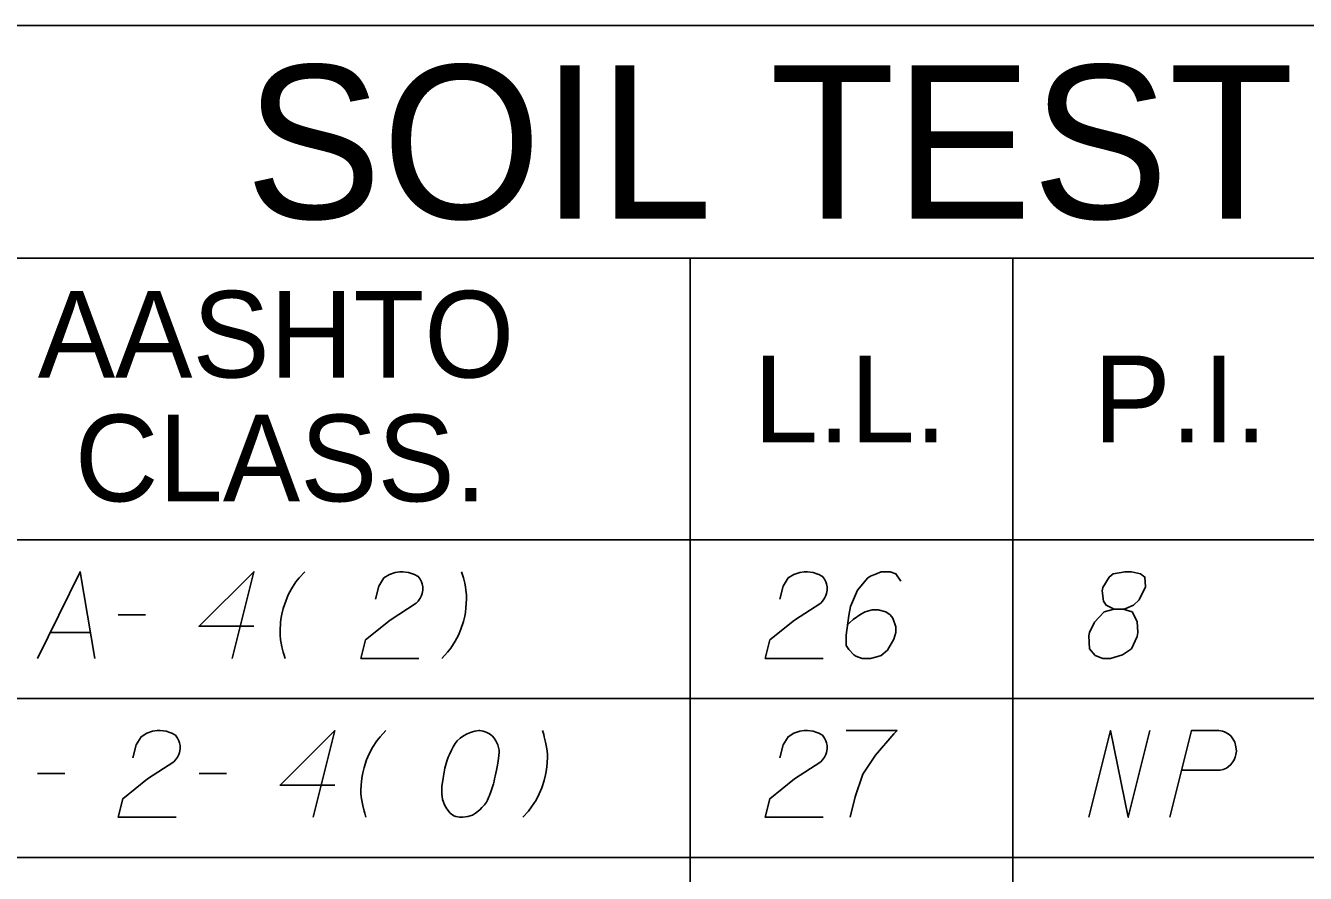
# Model space of a CAD drawing. Extents: x 2074207 to 2076812, y 516372 to 523312.
# Drawn here: x 2076453.5 to 2076524.4, y 519025 to 519071.9 of the extents above; entities that cross this region are included whole.
import ezdxf

# ---------------------------------------------------------------- set-up
doc = ezdxf.new("R2010")
doc.units = 0
for name, color, linetype in [('Prop DirtTable_ Soil Test Results - Outline (Major)', 7, 'Continuous'), ('Prop DirtTable_ Soil Test Results - Outline (Minor)', 7, 'Continuous'), ('Prop DirtTable_ Soil Test Results - Tx (Header - Large)', 7, 'Continuous'), ('Prop DirtTable_ Soil Test Results - Tx (Header - Small)', 7, 'Continuous'), ('Prop DirtTable_ Soil Test Results - Tx (Sample Data)', 7, 'Continuous')]:
    doc.layers.add(name, color=color, linetype=linetype)

msp = doc.modelspace()

# ---------------------------------------------------------------- linework, layer by layer
at = {"layer": 'Prop DirtTable_ Soil Test Results - Outline (Major)'}
for p, q in [((2076260.609, 519071.94), (2076811.903, 519071.94)), ((2076260.609, 519043.454), (2076811.903, 519043.454)), ((2076260.609, 519043.454), (2076811.903, 519043.454))]:
    msp.add_line(p, q, dxfattribs=at)
at = {"layer": 'Prop DirtTable_ Soil Test Results - Outline (Minor)'}
for p, q in [((2076260.609, 519059.054), (2076811.903, 519059.054)), ((2076490.31, 519059.054), (2076490.31, 519034.654)), ((2076508.192, 519059.054), (2076508.192, 519034.654)), ((2076260.609, 519034.654), (2076811.903, 519034.654)), ((2076260.609, 519034.654), (2076811.903, 519034.654)), ((2076490.31, 519034.654), (2076490.31, 519025.854)), ((2076508.192, 519034.654), (2076508.192, 519025.854)), ((2076260.609, 519025.854), (2076811.903, 519025.854)), ((2076260.609, 519025.854), (2076811.903, 519025.854)), ((2076490.31, 519025.854), (2076490.31, 519017.054)), ((2076508.192, 519025.854), (2076508.192, 519017.054))]:
    msp.add_line(p, q, dxfattribs=at)
at = {"layer": 'Prop DirtTable_ Soil Test Results - Tx (Sample Data)'}
for points in [[(2076454.156, 519036.884), (2076456.519, 519041.684), (2076457.33, 519036.884)], [(2076466.149, 519038.661), (2076463.116, 519038.661), (2076466.149, 519041.684), (2076464.95, 519036.884)], [(2076468.971, 519041.684), (2076468.654, 519041.344), (2076468.478, 519041.117), (2076468.231, 519040.739), (2076468.054, 519040.399), (2076467.913, 519040.059), (2076467.772, 519039.643), (2076467.701, 519039.341), (2076467.666, 519039.152), (2076467.631, 519038.887), (2076467.596, 519038.396), (2076467.596, 519038.169), (2076467.631, 519037.905), (2076467.666, 519037.716), (2076467.701, 519037.527), (2076467.772, 519037.224), (2076467.807, 519037.111), (2076467.878, 519036.884)], [(2076472.887, 519040.172), (2076473.063, 519040.89), (2076473.346, 519041.344), (2076473.663, 519041.533), (2076473.98, 519041.646), (2076474.227, 519041.684), (2076474.404, 519041.684), (2076474.721, 519041.646), (2076474.933, 519041.571), (2076475.039, 519041.533), (2076475.25, 519041.42), (2076475.356, 519041.268), (2076475.427, 519041.117), (2076475.462, 519041.004), (2076475.497, 519040.853), (2076475.497, 519040.664), (2076475.462, 519040.475), (2076475.427, 519040.361), (2076475.356, 519040.21), (2076475.25, 519040.059), (2076475.145, 519039.946), (2076473.698, 519039.001), (2076472.323, 519037.905), (2076472.076, 519036.884), (2076475.286, 519036.884)], [(2076476.556, 519036.884), (2076476.873, 519037.224), (2076477.049, 519037.451), (2076477.296, 519037.829), (2076477.473, 519038.169), (2076477.614, 519038.509), (2076477.755, 519038.925), (2076477.826, 519039.227), (2076477.861, 519039.416), (2076477.896, 519039.681), (2076477.931, 519040.172), (2076477.931, 519040.399), (2076477.896, 519040.664), (2076477.861, 519040.853), (2076477.826, 519041.042), (2076477.755, 519041.344), (2076477.72, 519041.457), (2076477.649, 519041.684)], [(2076495.287, 519040.172), (2076495.463, 519040.89), (2076495.746, 519041.344), (2076496.063, 519041.533), (2076496.38, 519041.646), (2076496.627, 519041.684), (2076496.804, 519041.684), (2076497.121, 519041.646), (2076497.333, 519041.571), (2076497.439, 519041.533), (2076497.65, 519041.42), (2076497.756, 519041.268), (2076497.827, 519041.117), (2076497.862, 519041.004), (2076497.897, 519040.853), (2076497.897, 519040.664), (2076497.862, 519040.475), (2076497.827, 519040.361), (2076497.756, 519040.21), (2076497.65, 519040.059), (2076497.545, 519039.946), (2076496.098, 519039.001), (2076494.723, 519037.905), (2076494.476, 519036.884), (2076497.686, 519036.884)], [(2076501.989, 519041.155), (2076501.707, 519041.571), (2076501.39, 519041.684), (2076500.896, 519041.684), (2076500.543, 519041.533), (2076500.331, 519041.457), (2076500.155, 519041.344), (2076499.591, 519040.664), (2076499.203, 519039.757), (2076499.097, 519039.265), (2076498.956, 519038.169), (2076498.956, 519037.602), (2076499.097, 519037.375), (2076499.379, 519037.073), (2076499.485, 519036.998), (2076499.838, 519036.884), (2076500.296, 519036.884), (2076500.649, 519036.96), (2076500.896, 519037.035), (2076501.249, 519037.338), (2076501.601, 519037.942), (2076501.707, 519038.32), (2076501.707, 519038.623), (2076501.531, 519039.114), (2076501.39, 519039.303), (2076501.143, 519039.454), (2076500.719, 519039.568), (2076500.402, 519039.568), (2076500.014, 519039.454), (2076499.767, 519039.341), (2076499.344, 519039.038), (2076499.132, 519038.849), (2076499.026, 519038.736)], [(2076513.807, 519039.605), (2076514.3, 519039.605), (2076514.442, 519039.643), (2076514.865, 519039.832), (2076515.182, 519040.135), (2076515.535, 519040.853), (2076515.5, 519041.382), (2076515.253, 519041.571), (2076514.759, 519041.684), (2076514.406, 519041.684), (2076513.736, 519041.571), (2076513.524, 519041.382), (2076513.172, 519040.815), (2076513.136, 519040.626), (2076513.207, 519040.059), (2076513.348, 519039.832), (2076513.807, 519039.605), (2076513.242, 519039.454), (2076512.713, 519038.887), (2076512.431, 519038.32), (2076512.396, 519038.131), (2076512.431, 519037.413), (2076512.748, 519037.035), (2076513.172, 519036.884), (2076513.595, 519036.884), (2076514.265, 519037.073), (2076514.759, 519037.413), (2076515.077, 519038.094), (2076515.112, 519038.32), (2076515.077, 519038.925), (2076514.794, 519039.454), (2076514.3, 519039.605)], [(2076458.636, 519039.303), (2076460.152, 519039.303)], [(2076454.861, 519038.32), (2076457.083, 519038.32)], [(2076459.447, 519031.372), (2076459.623, 519032.09), (2076459.906, 519032.544), (2076460.223, 519032.733), (2076460.54, 519032.846), (2076460.787, 519032.884), (2076460.964, 519032.884), (2076461.281, 519032.846), (2076461.493, 519032.771), (2076461.599, 519032.733), (2076461.81, 519032.62), (2076461.916, 519032.468), (2076461.987, 519032.317), (2076462.022, 519032.204), (2076462.057, 519032.053), (2076462.057, 519031.864), (2076462.022, 519031.675), (2076461.987, 519031.561), (2076461.916, 519031.41), (2076461.81, 519031.259), (2076461.705, 519031.146), (2076460.258, 519030.201), (2076458.883, 519029.105), (2076458.636, 519028.084), (2076461.846, 519028.084)], [(2076470.629, 519029.861), (2076467.596, 519029.861), (2076470.629, 519032.884), (2076469.43, 519028.084)], [(2076473.451, 519032.884), (2076473.134, 519032.544), (2076472.958, 519032.317), (2076472.711, 519031.939), (2076472.534, 519031.599), (2076472.393, 519031.259), (2076472.252, 519030.843), (2076472.181, 519030.541), (2076472.146, 519030.352), (2076472.111, 519030.087), (2076472.076, 519029.596), (2076472.076, 519029.369), (2076472.111, 519029.105), (2076472.146, 519028.916), (2076472.181, 519028.727), (2076472.252, 519028.424), (2076472.287, 519028.311), (2076472.358, 519028.084)], [(2076478.672, 519032.884), (2076478.602, 519032.884), (2076478.39, 519032.846), (2076478.249, 519032.809), (2076478.143, 519032.771), (2076477.967, 519032.695), (2076477.755, 519032.582), (2076477.579, 519032.468), (2076477.402, 519032.317), (2076477.296, 519032.166), (2076477.191, 519031.977), (2076477.085, 519031.788), (2076476.979, 519031.561), (2076476.908, 519031.41), (2076476.838, 519031.183), (2076476.732, 519030.805), (2076476.626, 519030.238), (2076476.556, 519029.785), (2076476.556, 519029.369), (2076476.591, 519029.067), (2076476.732, 519028.727), (2076476.838, 519028.538), (2076477.014, 519028.311), (2076477.226, 519028.16), (2076477.332, 519028.122), (2076477.543, 519028.084), (2076477.72, 519028.084), (2076478.002, 519028.122), (2076478.249, 519028.198), (2076478.425, 519028.311), (2076478.672, 519028.5), (2076478.778, 519028.613), (2076478.919, 519028.764), (2076479.025, 519028.916), (2076479.095, 519029.029), (2076479.166, 519029.218), (2076479.201, 519029.294), (2076479.272, 519029.483), (2076479.342, 519029.709), (2076479.413, 519029.936), (2076479.448, 519030.087), (2076479.483, 519030.201), (2076479.519, 519030.352), (2076479.589, 519030.692), (2076479.625, 519030.881), (2076479.66, 519031.07), (2076479.695, 519031.335), (2076479.73, 519031.675), (2076479.73, 519031.788), (2076479.695, 519031.939), (2076479.66, 519032.09), (2076479.554, 519032.317), (2076479.448, 519032.468), (2076479.342, 519032.582), (2076479.201, 519032.695), (2076479.06, 519032.771), (2076478.954, 519032.809), (2076478.849, 519032.846), (2076478.672, 519032.884)], [(2076481.036, 519028.084), (2076481.353, 519028.424), (2076481.529, 519028.651), (2076481.776, 519029.029), (2076481.953, 519029.369), (2076482.094, 519029.709), (2076482.235, 519030.125), (2076482.306, 519030.427), (2076482.341, 519030.616), (2076482.376, 519030.881), (2076482.411, 519031.372), (2076482.411, 519031.599), (2076482.376, 519031.864), (2076482.341, 519032.053), (2076482.306, 519032.242), (2076482.235, 519032.544), (2076482.2, 519032.657), (2076482.129, 519032.884)], [(2076495.287, 519031.372), (2076495.463, 519032.09), (2076495.746, 519032.544), (2076496.063, 519032.733), (2076496.38, 519032.846), (2076496.627, 519032.884), (2076496.804, 519032.884), (2076497.121, 519032.846), (2076497.333, 519032.771), (2076497.439, 519032.733), (2076497.65, 519032.62), (2076497.756, 519032.468), (2076497.827, 519032.317), (2076497.862, 519032.204), (2076497.897, 519032.053), (2076497.897, 519031.864), (2076497.862, 519031.675), (2076497.827, 519031.561), (2076497.756, 519031.41), (2076497.65, 519031.259), (2076497.545, 519031.146), (2076496.098, 519030.201), (2076494.723, 519029.105), (2076494.476, 519028.084), (2076497.686, 519028.084)], [(2076498.956, 519032.884), (2076501.778, 519032.884), (2076501.601, 519032.695), (2076500.578, 519031.524), (2076499.873, 519030.465), (2076499.449, 519029.218), (2076499.167, 519028.084)], [(2076512.396, 519028.084), (2076513.595, 519032.884), (2076514.583, 519028.084), (2076515.782, 519032.884)], [(2076516.876, 519028.084), (2076518.075, 519032.884), (2076519.592, 519032.884), (2076519.803, 519032.846), (2076519.909, 519032.809), (2076520.121, 519032.695), (2076520.262, 519032.582), (2076520.368, 519032.431), (2076520.474, 519032.242), (2076520.544, 519031.977), (2076520.58, 519031.75), (2076520.544, 519031.561), (2076520.509, 519031.41), (2076520.438, 519031.259), (2076520.368, 519031.146), (2076520.262, 519030.994), (2076520.121, 519030.881), (2076520.015, 519030.805), (2076519.839, 519030.73), (2076519.662, 519030.692), (2076517.546, 519030.692)], [(2076454.156, 519030.503), (2076455.672, 519030.503)], [(2076463.116, 519030.503), (2076464.632, 519030.503)]]:
    msp.add_lwpolyline(points, dxfattribs=at)

# ---------------------------------------------------------------- texts
at = {"layer": 'Prop DirtTable_ Soil Test Results - Tx (Header - Large)'}
msp.add_text('SOIL TEST RESULTS', height=8.50001, dxfattribs=at).set_placement((2076465.656, 519061.247))
at = {"layer": 'Prop DirtTable_ Soil Test Results - Tx (Header - Small)'}
for s, p in [('AASHTO', (2076454.182, 519052.441)), ('L.L.', (2076493.827, 519048.854)), ('P.I.', (2076512.654, 519048.854)), ('CLASS.', (2076456.225, 519045.584))]:
    msp.add_text(s, height=4.8, dxfattribs=at).set_placement(p)

doc.saveas('drawing.dxf')
